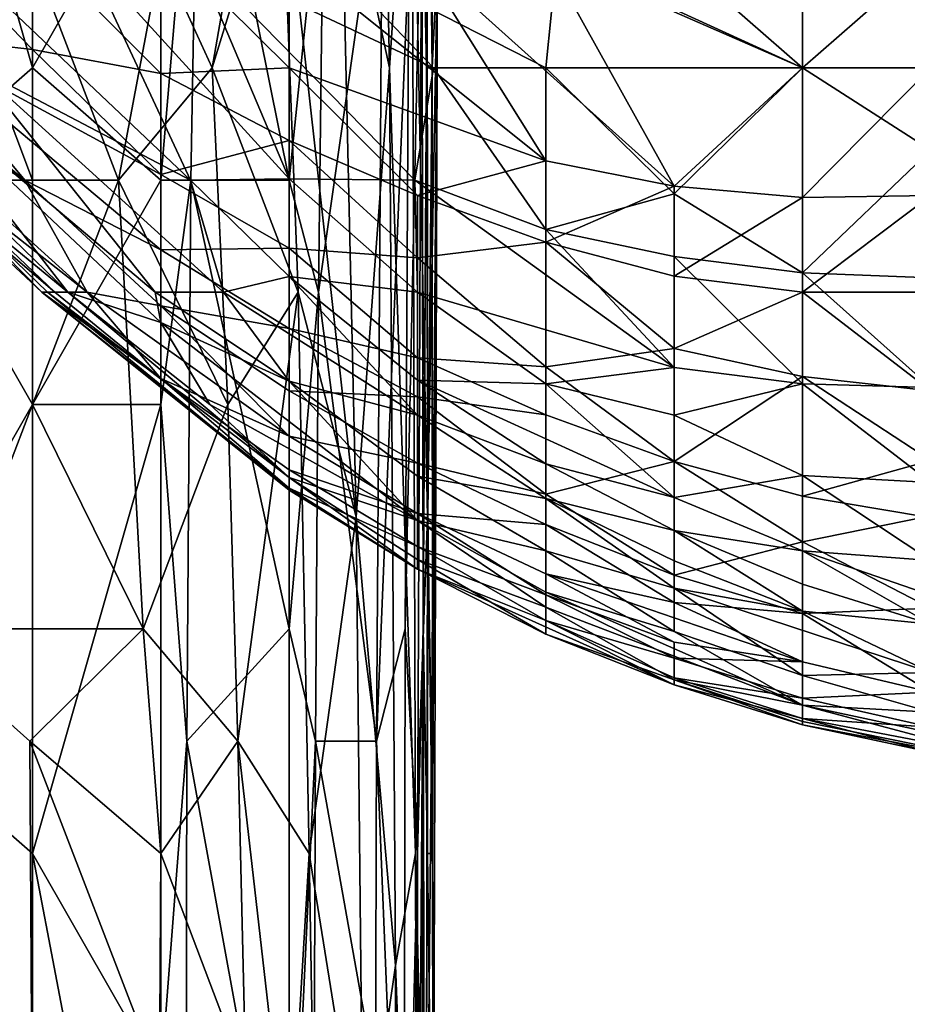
# Model space of a CAD drawing. Extents: x -161 to 11, y -10 to 160.
# Tile 486 of 499: x 1.0016 to 1.0326, y 0.093 to 0.1273. Entities that reach past the tile are written whole.
import ezdxf

# ---------------------------------------------------------------- set-up
doc = ezdxf.new("R2010")
doc.units = 0
doc.header["$MEASUREMENT"] = 0
doc.layers.get('0').update_dxf_attribs({"linetype": 'CONTINUOUS'})

msp = doc.modelspace()

# ---------------------------------------------------------------- linework, layer by layer
for points in [[(0.997607, 0.141224, 0.265254), (1.002078, 0.14513, 0.266025), (1.002078, 0.125599, 0.26605)], [(1.006549, 0.133412, 0.267669), (1.002078, 0.125599, 0.26605), (1.002078, 0.14513, 0.266025)], [(1.002078, 0.125599, 0.26605), (0.997607, 0.121693, 0.265265), (0.997607, 0.141224, 0.265254)], [(1.015641, 0.133412, 0.283987), (1.015813, 0.141224, 0.287894), (1.015804, 0.125599, 0.287894)], [(1.015813, 0.141224, 0.287894), (1.016008, 0.125599, 0.303519), (1.015804, 0.125599, 0.287894)], [(1.016008, 0.125599, 0.303519), (1.015813, 0.141224, 0.287894), (1.01601, 0.137318, 0.299612)], [(1.01039, 0.137318, 0.3543), (1.006549, 0.129505, 0.359959), (1.008337, 0.125599, 0.358206)], [(1.006549, 0.133412, 0.267669), (1.007871, 0.137318, 0.268362), (1.006549, 0.121693, 0.267748)], [(1.007871, 0.137318, 0.268362), (1.007599, 0.121693, 0.268362), (1.006549, 0.121693, 0.267748)], [(1.007871, 0.137318, 0.268362), (1.01102, 0.121693, 0.271062), (1.007599, 0.121693, 0.268362)], [(1.01102, 0.121693, 0.271062), (1.007871, 0.137318, 0.268362), (1.01102, 0.133412, 0.27087)], [(1.010745, 0.133412, 0.3543), (1.01039, 0.137318, 0.3543), (1.008337, 0.125599, 0.358206)], [(1.014276, 0.137318, 0.346487), (1.012824, 0.133412, 0.350394), (1.014516, 0.125599, 0.346487)], [(1.015294, 0.137318, 0.342581), (1.014276, 0.137318, 0.346487), (1.014516, 0.125599, 0.346487)], [(1.014516, 0.125599, 0.346487), (1.015424, 0.098255, 0.342581), (1.015294, 0.137318, 0.342581)], [(1.015836, 0.109974, 0.338675), (1.015831, 0.137318, 0.338675), (1.015294, 0.137318, 0.342581)], [(1.015294, 0.137318, 0.342581), (1.015424, 0.098255, 0.342581), (1.015836, 0.109974, 0.338675)], [(1.016184, 0.129505, 0.330862), (1.015831, 0.137318, 0.338675), (1.015836, 0.109974, 0.338675)], [(1.01601, 0.137318, 0.299612), (1.016191, 0.129505, 0.32305), (1.016008, 0.125599, 0.303519)], [(1.006549, 0.133412, 0.267669), (1.006549, 0.121693, 0.267748), (1.002078, 0.125599, 0.26605)], [(1.011339, 0.117787, 0.3543), (1.010745, 0.133412, 0.3543), (1.008337, 0.125599, 0.358206)], [(1.013359, 0.109974, 0.350394), (1.012824, 0.133412, 0.350394), (1.010745, 0.133412, 0.3543)], [(1.011339, 0.117787, 0.3543), (1.013359, 0.109974, 0.350394), (1.010745, 0.133412, 0.3543)], [(1.01102, 0.121693, 0.271062), (1.012225, 0.133412, 0.272269), (1.012046, 0.117787, 0.272269)], [(1.01102, 0.121693, 0.271062), (1.01102, 0.133412, 0.27087), (1.012225, 0.133412, 0.272269)], [(1.012046, 0.117787, 0.272269), (1.012225, 0.133412, 0.272269), (1.014274, 0.133412, 0.276175)], [(1.012046, 0.117787, 0.272269), (1.014274, 0.133412, 0.276175), (1.014064, 0.102162, 0.276175)], [(1.014516, 0.125599, 0.346487), (1.012824, 0.133412, 0.350394), (1.013359, 0.109974, 0.350394)], [(1.014064, 0.102162, 0.276175), (1.014274, 0.133412, 0.276175), (1.015189, 0.129505, 0.280081)], [(1.015189, 0.129505, 0.280081), (1.015641, 0.133412, 0.283987), (1.015057, 0.106068, 0.280081)], [(1.015057, 0.106068, 0.280081), (1.015641, 0.133412, 0.283987), (1.015491, 0.098255, 0.283943)], [(1.015694, 0.106068, 0.287894), (1.015491, 0.098255, 0.283943), (1.015641, 0.133412, 0.283987)], [(1.015694, 0.106068, 0.287894), (1.015641, 0.133412, 0.283987), (1.015804, 0.125599, 0.287894)], [(0.997607, 0.12675, 0.580862), (0.997607, 0.130851, 0.569144), (1.002078, 0.126242, 0.57305)], [(0.997607, 0.130851, 0.569144), (1.002078, 0.129871, 0.565237), (1.002078, 0.126242, 0.57305)], [(1.002078, 0.129871, 0.565237), (1.006549, 0.130037, 0.561331), (1.006549, 0.125399, 0.569144)], [(1.006549, 0.125399, 0.569144), (1.006549, 0.130037, 0.561331), (1.01102, 0.125599, 0.565023)], [(1.01102, 0.129505, 0.559829), (1.01102, 0.125599, 0.565023), (1.006549, 0.130037, 0.561331)], [(1.002078, 0.126242, 0.57305), (1.002078, 0.129871, 0.565237), (1.006549, 0.125399, 0.569144)], [(1.001814, 0.121693, 0.588675), (0.992192, 0.129505, 0.588675), (0.997607, 0.12675, 0.580862)], [(0.992192, 0.129505, 0.588675), (1.001814, 0.121693, 0.588675), (0.995347, 0.125599, 0.596487)], [(0.997607, 0.121693, 0.367959), (1.002078, 0.121693, 0.364765), (0.999132, 0.129505, 0.366019)], [(1.002078, 0.121693, 0.364765), (1.002078, 0.129505, 0.363978), (0.999132, 0.129505, 0.366019)], [(0.999331, 0.129505, 0.658987), (1.007588, 0.121693, 0.662894), (1.003942, 0.129505, 0.670706)], [(1.007588, 0.121693, 0.662894), (0.999331, 0.129505, 0.658987), (1.000116, 0.125599, 0.651175)], [(1.002078, 0.121693, 0.364765), (1.005081, 0.121693, 0.362112), (1.002078, 0.129505, 0.363978)], [(1.006549, 0.129505, 0.359959), (1.002078, 0.129505, 0.363978), (1.005081, 0.121693, 0.362112)], [(1.003942, 0.129505, 0.670706), (1.01102, 0.121734, 0.670706), (1.00774, 0.129505, 0.678519)], [(1.007588, 0.121693, 0.662894), (1.01102, 0.121734, 0.670706), (1.003942, 0.129505, 0.670706)], [(1.005081, 0.121693, 0.362112), (1.008337, 0.125599, 0.358206), (1.006549, 0.129505, 0.359959)], [(1.00774, 0.129505, 0.678519), (1.016045, 0.125599, 0.686331), (1.012315, 0.129505, 0.686331)], [(1.0154, 0.121693, 0.678519), (1.00774, 0.129505, 0.678519), (1.01102, 0.121734, 0.670706)], [(1.0154, 0.121693, 0.678519), (1.016045, 0.125599, 0.686331), (1.00774, 0.129505, 0.678519)], [(1.019962, 0.122361, 0.565237), (1.01102, 0.125599, 0.565023), (1.01102, 0.129505, 0.559829)], [(1.01102, 0.129505, 0.559829), (1.015491, 0.129505, 0.558394), (1.019962, 0.122361, 0.565237)], [(1.016045, 0.125599, 0.686331), (1.019962, 0.125599, 0.69181), (1.012315, 0.129505, 0.686331)], [(1.012315, 0.129505, 0.686331), (1.019962, 0.125599, 0.69181), (1.020359, 0.129505, 0.69805)], [(1.015189, 0.129505, 0.280081), (1.015057, 0.106068, 0.280081), (1.014064, 0.102162, 0.276175)], [(1.019962, 0.129505, 0.557739), (1.024433, 0.121477, 0.565237), (1.015491, 0.129505, 0.558394)], [(1.019962, 0.122361, 0.565237), (1.015491, 0.129505, 0.558394), (1.024433, 0.121477, 0.565237)], [(1.016184, 0.129505, 0.330862), (1.015836, 0.109974, 0.338675), (1.015983, 0.102162, 0.334769)], [(1.016184, 0.129505, 0.330862), (1.015983, 0.102162, 0.334769), (1.016191, 0.129505, 0.32305)], [(1.016191, 0.129505, 0.32305), (1.015983, 0.102162, 0.334769), (1.016059, 0.090443, 0.330862)], [(1.016008, 0.125599, 0.303519), (1.016191, 0.129505, 0.32305), (1.016017, 0.098255, 0.315237)], [(1.016191, 0.129505, 0.32305), (1.016059, 0.090443, 0.330862), (1.016017, 0.098255, 0.315237)], [(1.024433, 0.129505, 0.557604), (1.028904, 0.125599, 0.561003), (1.019962, 0.129505, 0.557739)], [(1.028904, 0.125599, 0.561003), (1.024433, 0.121477, 0.565237), (1.019962, 0.129505, 0.557739)], [(1.028904, 0.125599, 0.702221), (1.020359, 0.129505, 0.69805), (1.019962, 0.125599, 0.69181)], [(1.020359, 0.129505, 0.69805), (1.028904, 0.125599, 0.702221), (1.024433, 0.129505, 0.702935)], [(1.024433, 0.129505, 0.702935), (1.028904, 0.125599, 0.702221), (1.033375, 0.129505, 0.712525)], [(1.028904, 0.125599, 0.561003), (1.024433, 0.129505, 0.557604), (1.028904, 0.129505, 0.557926)], [(1.033375, 0.129505, 0.558785), (1.028904, 0.125599, 0.561003), (1.028904, 0.129505, 0.557926)], [(1.033375, 0.129505, 0.558785), (1.033375, 0.125599, 0.561453), (1.028904, 0.125599, 0.561003)], [(1.028904, 0.125599, 0.702221), (1.033375, 0.122734, 0.701956), (1.033375, 0.129505, 0.712525)], [(1.001814, 0.121693, 0.588675), (0.997607, 0.12675, 0.580862), (1.006549, 0.11927, 0.584769)], [(0.997607, 0.12675, 0.580862), (1.006549, 0.121892, 0.576956), (1.006549, 0.11927, 0.584769)], [(0.997607, 0.12675, 0.580862), (1.002078, 0.126242, 0.57305), (1.006549, 0.121892, 0.576956)], [(1.002078, 0.126242, 0.57305), (1.006549, 0.125399, 0.569144), (1.006549, 0.121892, 0.576956)], [(0.995244, 0.125599, 0.627737), (1.00332, 0.117787, 0.631644), (0.997607, 0.125152, 0.639456)], [(1.00332, 0.117787, 0.631644), (0.995244, 0.125599, 0.627737), (0.99857, 0.121693, 0.623831)], [(0.995347, 0.125599, 0.596487), (1.003992, 0.117787, 0.600394), (0.997607, 0.12279, 0.6043)], [(1.003992, 0.117787, 0.600394), (0.995347, 0.125599, 0.596487), (1.001814, 0.121693, 0.588675)], [(0.997607, 0.125152, 0.639456), (1.006361, 0.117787, 0.647269), (1.000116, 0.125599, 0.651175)], [(0.997607, 0.121693, 0.265265), (1.002078, 0.125599, 0.26605), (1.002078, 0.11388, 0.266085)], [(1.007588, 0.121693, 0.662894), (1.000116, 0.125599, 0.651175), (1.008736, 0.117787, 0.655081)], [(1.006361, 0.117787, 0.647269), (1.008736, 0.117787, 0.655081), (1.000116, 0.125599, 0.651175)], [(1.002078, 0.11388, 0.266085), (1.002078, 0.125599, 0.26605), (1.006549, 0.121693, 0.267748)], [(1.008337, 0.125599, 0.358206), (1.005081, 0.121693, 0.362112), (1.008883, 0.11388, 0.358206)], [(1.006549, 0.125399, 0.569144), (1.01102, 0.125599, 0.565023), (1.01102, 0.123067, 0.569144)], [(1.008337, 0.125599, 0.358206), (1.008883, 0.11388, 0.358206), (1.011339, 0.117787, 0.3543)], [(1.01102, 0.123067, 0.569144), (1.01102, 0.125599, 0.565023), (1.015491, 0.121161, 0.569144)], [(1.019962, 0.122361, 0.565237), (1.015491, 0.121161, 0.569144), (1.01102, 0.125599, 0.565023)], [(1.013359, 0.109974, 0.350394), (1.014722, 0.094349, 0.346487), (1.014516, 0.125599, 0.346487)], [(1.014516, 0.125599, 0.346487), (1.014722, 0.094349, 0.346487), (1.015424, 0.098255, 0.342581)], [(1.016045, 0.125599, 0.686331), (1.0154, 0.121693, 0.678519), (1.019962, 0.119977, 0.682425)], [(1.015804, 0.125599, 0.287894), (1.015855, 0.109974, 0.295706), (1.015694, 0.106068, 0.287894)], [(1.015855, 0.109974, 0.295706), (1.015804, 0.125599, 0.287894), (1.016008, 0.125599, 0.303519)], [(1.016008, 0.125599, 0.303519), (1.016017, 0.098255, 0.315237), (1.015855, 0.109974, 0.295706)], [(1.016045, 0.125599, 0.686331), (1.019962, 0.119977, 0.682425), (1.019962, 0.125599, 0.69181)], [(1.028904, 0.125599, 0.702221), (1.019962, 0.125599, 0.69181), (1.024433, 0.121216, 0.690237)], [(1.019962, 0.119977, 0.682425), (1.024433, 0.121216, 0.690237), (1.019962, 0.125599, 0.69181)], [(1.024433, 0.121477, 0.565237), (1.028904, 0.125599, 0.561003), (1.028904, 0.121083, 0.565237)], [(1.028904, 0.125599, 0.702221), (1.024433, 0.121216, 0.690237), (1.028904, 0.118463, 0.690237)], [(1.028904, 0.121083, 0.565237), (1.033375, 0.125599, 0.561453), (1.033375, 0.12116, 0.565237)], [(1.033375, 0.125599, 0.561453), (1.028904, 0.121083, 0.565237), (1.028904, 0.125599, 0.561003)], [(1.028904, 0.118463, 0.690237), (1.033375, 0.122734, 0.701956), (1.028904, 0.125599, 0.702221)], [(1.006549, 0.116738, 0.643362), (1.006361, 0.117787, 0.647269), (0.997607, 0.125152, 0.639456)], [(1.00332, 0.117787, 0.631644), (1.006549, 0.116738, 0.643362), (0.997607, 0.125152, 0.639456)], [(1.006549, 0.121892, 0.576956), (1.006549, 0.125399, 0.569144), (1.01102, 0.123067, 0.569144)], [(1.01102, 0.11932, 0.576956), (1.006549, 0.121892, 0.576956), (1.01102, 0.123067, 0.569144)], [(1.01102, 0.11932, 0.576956), (1.01102, 0.123067, 0.569144), (1.015491, 0.118985, 0.57305)], [(1.015491, 0.121161, 0.569144), (1.015491, 0.118985, 0.57305), (1.01102, 0.123067, 0.569144)], [(0.997607, 0.12279, 0.6043), (1.002867, 0.117787, 0.608206), (0.997607, 0.122283, 0.616019)], [(1.002867, 0.117787, 0.608206), (0.997607, 0.12279, 0.6043), (1.003992, 0.117787, 0.600394)], [(1.028904, 0.118463, 0.690237), (1.033375, 0.118293, 0.694144), (1.033375, 0.122734, 0.701956)], [(1.015491, 0.121161, 0.569144), (1.019962, 0.122361, 0.565237), (1.019962, 0.11953, 0.569144)], [(1.019962, 0.11953, 0.569144), (1.019962, 0.122361, 0.565237), (1.024433, 0.121477, 0.565237)], [(0.99857, 0.121693, 0.623831), (0.997607, 0.122283, 0.616019), (1.002405, 0.117787, 0.616019)], [(1.002405, 0.117787, 0.616019), (0.997607, 0.122283, 0.616019), (1.002867, 0.117787, 0.608206)], [(1.002078, 0.121693, 0.364765), (0.997607, 0.121693, 0.367959), (1.002078, 0.11388, 0.365313)], [(1.002078, 0.11388, 0.266085), (0.997607, 0.102162, 0.265229), (0.997607, 0.121693, 0.265265)], [(0.997607, 0.121693, 0.367959), (0.997607, 0.106068, 0.369057), (1.002078, 0.11388, 0.365313)], [(0.99857, 0.121693, 0.623831), (1.002601, 0.117787, 0.623831), (1.00332, 0.117787, 0.631644)], [(1.002601, 0.117787, 0.623831), (0.99857, 0.121693, 0.623831), (1.002405, 0.117787, 0.616019)], [(1.006549, 0.117321, 0.592581), (1.001814, 0.121693, 0.588675), (1.006549, 0.11927, 0.584769)], [(1.003992, 0.117787, 0.600394), (1.001814, 0.121693, 0.588675), (1.006549, 0.117321, 0.592581)], [(1.005081, 0.121693, 0.362112), (1.002078, 0.121693, 0.364765), (1.002078, 0.11388, 0.365313)], [(1.006549, 0.121693, 0.267748), (1.006549, 0.11388, 0.267777), (1.002078, 0.11388, 0.266085)], [(1.002078, 0.11388, 0.365313), (1.005941, 0.106068, 0.362112), (1.005081, 0.121693, 0.362112)], [(1.008883, 0.11388, 0.358206), (1.005081, 0.121693, 0.362112), (1.005941, 0.106068, 0.362112)], [(1.006549, 0.121892, 0.576956), (1.01102, 0.11932, 0.576956), (1.006549, 0.11927, 0.584769)], [(1.006549, 0.11388, 0.267777), (1.006549, 0.121693, 0.267748), (1.007599, 0.121693, 0.268362)], [(1.007599, 0.121693, 0.268362), (1.007458, 0.102162, 0.268362), (1.006549, 0.11388, 0.267777)], [(1.007599, 0.121693, 0.268362), (1.01102, 0.106068, 0.271173), (1.007458, 0.102162, 0.268362)], [(1.01102, 0.121734, 0.670706), (1.007588, 0.121693, 0.662894), (1.01102, 0.11834, 0.662894)], [(1.01102, 0.11834, 0.662894), (1.007588, 0.121693, 0.662894), (1.008736, 0.117787, 0.655081)], [(1.01102, 0.106068, 0.271173), (1.007599, 0.121693, 0.268362), (1.01102, 0.121693, 0.271062)], [(1.0154, 0.121693, 0.678519), (1.01102, 0.121734, 0.670706), (1.015491, 0.117789, 0.670706)], [(1.01102, 0.11834, 0.662894), (1.015491, 0.117789, 0.670706), (1.01102, 0.121734, 0.670706)], [(1.01102, 0.106068, 0.271173), (1.01102, 0.121693, 0.271062), (1.012046, 0.117787, 0.272269)], [(1.0154, 0.121693, 0.678519), (1.024433, 0.115169, 0.678519), (1.019962, 0.119977, 0.682425)], [(1.0154, 0.121693, 0.678519), (1.015491, 0.117789, 0.670706), (1.024433, 0.115169, 0.678519)], [(1.019962, 0.11953, 0.569144), (1.024433, 0.121477, 0.565237), (1.024433, 0.118353, 0.569144)], [(1.024433, 0.121477, 0.565237), (1.028904, 0.121083, 0.565237), (1.024433, 0.118353, 0.569144)], [(1.015491, 0.118985, 0.57305), (1.015491, 0.121161, 0.569144), (1.019962, 0.11953, 0.569144)], [(1.019962, 0.119977, 0.682425), (1.024433, 0.119033, 0.686331), (1.024433, 0.121216, 0.690237)], [(1.028904, 0.118463, 0.690237), (1.024433, 0.121216, 0.690237), (1.024433, 0.119033, 0.686331)], [(1.024433, 0.118353, 0.569144), (1.028904, 0.121083, 0.565237), (1.028904, 0.117787, 0.569038)], [(1.028904, 0.121083, 0.565237), (1.033375, 0.12116, 0.565237), (1.028904, 0.117787, 0.569038)], [(1.028904, 0.117787, 0.569038), (1.033375, 0.12116, 0.565237), (1.037846, 0.117787, 0.569033)], [(1.024433, 0.119033, 0.686331), (1.019962, 0.119977, 0.682425), (1.024433, 0.115169, 0.678519)], [(1.01102, 0.116532, 0.584769), (1.006549, 0.11927, 0.584769), (1.01102, 0.11932, 0.576956)], [(1.006549, 0.117321, 0.592581), (1.006549, 0.11927, 0.584769), (1.01102, 0.116532, 0.584769)], [(1.01102, 0.116532, 0.584769), (1.01102, 0.11932, 0.576956), (1.015491, 0.115502, 0.580862)], [(1.015491, 0.115502, 0.580862), (1.01102, 0.11932, 0.576956), (1.015491, 0.118985, 0.57305)], [(1.015491, 0.118985, 0.57305), (1.019962, 0.11953, 0.569144), (1.019962, 0.115195, 0.576956)], [(1.019962, 0.115195, 0.576956), (1.019962, 0.11953, 0.569144), (1.024433, 0.115833, 0.57305)], [(1.019962, 0.11953, 0.569144), (1.024433, 0.118353, 0.569144), (1.024433, 0.115833, 0.57305)], [(1.015491, 0.115502, 0.580862), (1.015491, 0.118985, 0.57305), (1.019962, 0.115195, 0.576956)], [(1.028904, 0.118463, 0.690237), (1.024433, 0.119033, 0.686331), (1.028904, 0.114602, 0.682425)], [(1.028904, 0.114602, 0.682425), (1.024433, 0.119033, 0.686331), (1.024433, 0.115169, 0.678519)], [(1.01102, 0.11834, 0.662894), (1.008736, 0.117787, 0.655081), (1.015491, 0.113506, 0.658987)], [(1.01102, 0.11834, 0.662894), (1.015491, 0.114731, 0.662894), (1.015491, 0.117789, 0.670706)], [(1.01102, 0.11834, 0.662894), (1.015491, 0.113506, 0.658987), (1.015491, 0.114731, 0.662894)], [(1.028904, 0.117787, 0.569038), (1.024433, 0.115833, 0.57305), (1.024433, 0.118353, 0.569144)], [(1.028904, 0.114602, 0.682425), (1.033375, 0.114471, 0.686331), (1.028904, 0.118463, 0.690237)], [(1.033375, 0.114471, 0.686331), (1.033375, 0.118293, 0.694144), (1.028904, 0.118463, 0.690237)], [(1.002867, 0.117787, 0.608206), (1.006549, 0.114781, 0.608206), (1.002405, 0.117787, 0.616019)], [(1.002601, 0.117787, 0.623831), (1.002405, 0.117787, 0.616019), (1.01102, 0.110899, 0.623831)], [(1.002405, 0.117787, 0.616019), (1.01102, 0.110971, 0.616019), (1.01102, 0.110899, 0.623831)], [(1.01102, 0.110971, 0.616019), (1.002405, 0.117787, 0.616019), (1.006549, 0.114781, 0.608206)], [(1.002601, 0.117787, 0.623831), (1.01102, 0.110899, 0.623831), (1.01102, 0.111346, 0.631644)], [(1.00332, 0.117787, 0.631644), (1.002601, 0.117787, 0.623831), (1.01102, 0.111346, 0.631644)], [(1.003992, 0.117787, 0.600394), (1.006549, 0.114781, 0.608206), (1.002867, 0.117787, 0.608206)], [(1.006549, 0.116738, 0.643362), (1.00332, 0.117787, 0.631644), (1.008265, 0.11388, 0.63555)], [(1.00332, 0.117787, 0.631644), (1.01102, 0.111346, 0.631644), (1.008265, 0.11388, 0.63555)], [(1.006549, 0.114781, 0.608206), (1.003992, 0.117787, 0.600394), (1.01102, 0.112784, 0.600394)], [(1.01102, 0.112784, 0.600394), (1.003992, 0.117787, 0.600394), (1.006549, 0.117321, 0.592581)], [(1.008736, 0.117787, 0.655081), (1.006361, 0.117787, 0.647269), (1.01102, 0.114692, 0.651175)], [(1.01102, 0.114692, 0.651175), (1.006361, 0.117787, 0.647269), (1.006549, 0.116738, 0.643362)], [(1.015491, 0.113506, 0.658987), (1.008736, 0.117787, 0.655081), (1.01102, 0.114692, 0.651175)], [(1.009232, 0.102162, 0.358206), (1.011339, 0.117787, 0.3543), (1.008883, 0.11388, 0.358206)], [(1.011339, 0.117787, 0.3543), (1.009232, 0.102162, 0.358206), (1.011718, 0.098255, 0.3543)], [(1.012046, 0.117787, 0.272269), (1.011945, 0.102162, 0.272269), (1.01102, 0.106068, 0.271173)], [(1.011718, 0.098255, 0.3543), (1.013359, 0.109974, 0.350394), (1.011339, 0.117787, 0.3543)], [(1.012046, 0.117787, 0.272269), (1.014064, 0.102162, 0.276175), (1.011945, 0.102162, 0.272269)], [(1.019962, 0.114604, 0.670706), (1.015491, 0.117789, 0.670706), (1.015491, 0.114731, 0.662894)], [(1.015491, 0.117789, 0.670706), (1.019962, 0.114604, 0.670706), (1.024433, 0.115169, 0.678519)], [(1.024433, 0.115833, 0.57305), (1.028904, 0.117787, 0.569038), (1.028904, 0.11486, 0.57305)], [(1.028904, 0.117787, 0.569038), (1.033375, 0.114357, 0.57305), (1.028904, 0.11486, 0.57305)], [(1.028904, 0.117787, 0.569038), (1.037846, 0.117787, 0.569033), (1.033375, 0.114357, 0.57305)], [(1.01102, 0.116532, 0.584769), (1.01102, 0.114362, 0.592581), (1.006549, 0.117321, 0.592581)], [(1.01102, 0.112784, 0.600394), (1.006549, 0.117321, 0.592581), (1.01102, 0.114362, 0.592581)], [(1.01102, 0.114692, 0.651175), (1.006549, 0.116738, 0.643362), (1.015491, 0.109847, 0.643362)], [(1.008265, 0.11388, 0.63555), (1.015491, 0.109847, 0.643362), (1.006549, 0.116738, 0.643362)], [(1.01102, 0.116532, 0.584769), (1.015491, 0.115502, 0.580862), (1.015491, 0.114151, 0.584769)], [(1.01102, 0.114362, 0.592581), (1.01102, 0.116532, 0.584769), (1.015491, 0.114151, 0.584769)], [(1.015491, 0.115502, 0.580862), (1.019962, 0.115195, 0.576956), (1.019962, 0.113519, 0.580862)], [(1.015491, 0.114151, 0.584769), (1.015491, 0.115502, 0.580862), (1.019962, 0.113519, 0.580862)], [(1.019962, 0.115195, 0.576956), (1.024433, 0.115833, 0.57305), (1.024433, 0.111903, 0.580862)], [(1.024433, 0.115833, 0.57305), (1.028904, 0.11486, 0.57305), (1.024433, 0.111903, 0.580862)], [(1.019962, 0.113519, 0.580862), (1.019962, 0.115195, 0.576956), (1.024433, 0.111903, 0.580862)], [(1.024433, 0.115169, 0.678519), (1.019962, 0.114604, 0.670706), (1.024433, 0.11351, 0.674612)], [(1.028904, 0.114602, 0.682425), (1.024433, 0.115169, 0.678519), (1.024433, 0.11351, 0.674612)], [(1.024433, 0.111903, 0.580862), (1.028904, 0.11486, 0.57305), (1.028904, 0.110693, 0.580862)], [(1.028904, 0.11486, 0.57305), (1.033375, 0.114357, 0.57305), (1.033375, 0.111927, 0.576956)], [(1.028904, 0.110693, 0.580862), (1.028904, 0.11486, 0.57305), (1.033375, 0.111927, 0.576956)], [(1.01102, 0.110971, 0.616019), (1.006549, 0.114781, 0.608206), (1.01102, 0.11161, 0.608206)], [(1.01102, 0.11161, 0.608206), (1.006549, 0.114781, 0.608206), (1.01102, 0.112784, 0.600394)], [(1.015491, 0.113506, 0.658987), (1.01102, 0.114692, 0.651175), (1.015491, 0.111388, 0.651175)], [(1.015491, 0.109847, 0.643362), (1.015491, 0.111388, 0.651175), (1.01102, 0.114692, 0.651175)], [(1.019962, 0.114604, 0.670706), (1.015491, 0.114731, 0.662894), (1.024433, 0.110649, 0.6668)], [(1.015491, 0.114731, 0.662894), (1.019962, 0.111814, 0.662894), (1.024433, 0.110649, 0.6668)], [(1.015491, 0.113506, 0.658987), (1.019962, 0.111814, 0.662894), (1.015491, 0.114731, 0.662894)], [(1.024433, 0.11351, 0.674612), (1.019962, 0.114604, 0.670706), (1.024433, 0.110649, 0.6668)], [(1.028904, 0.114602, 0.682425), (1.024433, 0.11351, 0.674612), (1.028904, 0.111406, 0.674612)], [(1.033375, 0.111163, 0.678519), (1.033375, 0.114471, 0.686331), (1.028904, 0.114602, 0.682425)], [(1.028904, 0.114602, 0.682425), (1.028904, 0.111406, 0.674612), (1.033375, 0.111163, 0.678519)], [(1.01102, 0.112784, 0.600394), (1.01102, 0.114362, 0.592581), (1.015491, 0.111836, 0.592581)], [(1.015491, 0.111836, 0.592581), (1.01102, 0.114362, 0.592581), (1.015491, 0.114151, 0.584769)], [(1.015491, 0.111836, 0.592581), (1.015491, 0.114151, 0.584769), (1.019962, 0.110755, 0.588675)], [(1.019962, 0.110755, 0.588675), (1.015491, 0.114151, 0.584769), (1.019962, 0.113519, 0.580862)], [(0.997607, 0.106068, 0.369057), (1.005941, 0.106068, 0.362112), (1.002078, 0.11388, 0.365313)], [(1.002078, 0.11388, 0.266085), (1.002078, 0.098255, 0.266073), (0.997607, 0.102162, 0.265229)], [(1.002078, 0.098255, 0.266073), (1.002078, 0.11388, 0.266085), (1.006549, 0.11388, 0.267777)], [(1.006549, 0.11388, 0.267777), (1.006549, 0.090443, 0.2678), (1.002078, 0.098255, 0.266073)], [(1.008883, 0.11388, 0.358206), (1.005941, 0.106068, 0.362112), (1.009232, 0.102162, 0.358206)], [(1.007458, 0.102162, 0.268362), (1.006549, 0.090443, 0.2678), (1.006549, 0.11388, 0.267777)], [(1.015491, 0.109847, 0.643362), (1.008265, 0.11388, 0.63555), (1.01102, 0.111346, 0.631644)], [(1.019962, 0.111814, 0.662894), (1.015491, 0.113506, 0.658987), (1.019962, 0.110615, 0.658987)], [(1.019962, 0.110615, 0.658987), (1.015491, 0.113506, 0.658987), (1.015491, 0.111388, 0.651175)], [(1.019962, 0.110755, 0.588675), (1.019962, 0.113519, 0.580862), (1.024433, 0.111903, 0.580862)], [(1.028904, 0.111406, 0.674612), (1.024433, 0.11351, 0.674612), (1.024433, 0.110649, 0.6668)], [(1.015491, 0.111836, 0.592581), (1.015491, 0.110089, 0.600394), (1.01102, 0.112784, 0.600394)], [(1.01102, 0.11161, 0.608206), (1.01102, 0.112784, 0.600394), (1.015491, 0.110089, 0.600394)], [(1.015491, 0.111836, 0.592581), (1.019962, 0.109702, 0.592581), (1.015491, 0.110089, 0.600394)], [(1.015491, 0.111836, 0.592581), (1.019962, 0.110755, 0.588675), (1.019962, 0.109702, 0.592581)], [(1.024433, 0.111903, 0.580862), (1.024433, 0.107936, 0.592581), (1.019962, 0.110755, 0.588675)], [(1.019962, 0.111814, 0.662894), (1.024433, 0.109499, 0.662894), (1.024433, 0.110649, 0.6668)], [(1.019962, 0.111814, 0.662894), (1.019962, 0.110615, 0.658987), (1.024433, 0.109499, 0.662894)], [(1.024433, 0.111903, 0.580862), (1.028904, 0.109099, 0.584769), (1.024433, 0.107936, 0.592581)], [(1.028904, 0.110693, 0.580862), (1.028904, 0.109099, 0.584769), (1.024433, 0.111903, 0.580862)], [(1.028904, 0.110693, 0.580862), (1.033375, 0.111927, 0.576956), (1.033189, 0.109974, 0.580862)], [(1.01102, 0.110971, 0.616019), (1.01102, 0.11161, 0.608206), (1.015491, 0.108942, 0.608206)], [(1.015491, 0.108942, 0.608206), (1.01102, 0.11161, 0.608206), (1.015491, 0.110089, 0.600394)], [(1.015491, 0.111388, 0.651175), (1.019962, 0.108786, 0.651175), (1.019962, 0.110615, 0.658987)], [(1.019962, 0.108786, 0.651175), (1.015491, 0.111388, 0.651175), (1.015491, 0.109847, 0.643362)], [(1.028904, 0.111406, 0.674612), (1.024433, 0.110649, 0.6668), (1.028904, 0.108785, 0.6668)], [(1.028904, 0.111406, 0.674612), (1.033375, 0.108446, 0.670706), (1.033375, 0.111163, 0.678519)], [(1.028904, 0.108785, 0.6668), (1.033375, 0.108446, 0.670706), (1.028904, 0.111406, 0.674612)], [(1.01102, 0.111346, 0.631644), (1.015491, 0.108488, 0.631644), (1.015491, 0.109847, 0.643362)], [(1.015491, 0.108488, 0.631644), (1.01102, 0.111346, 0.631644), (1.015491, 0.108148, 0.619925)], [(1.01102, 0.110899, 0.623831), (1.015491, 0.108148, 0.619925), (1.01102, 0.111346, 0.631644)], [(1.01102, 0.110899, 0.623831), (1.01102, 0.110971, 0.616019), (1.015491, 0.108148, 0.619925)], [(1.015491, 0.108148, 0.619925), (1.01102, 0.110971, 0.616019), (1.015491, 0.108942, 0.608206)], [(1.019962, 0.110755, 0.588675), (1.024433, 0.107936, 0.592581), (1.019962, 0.109702, 0.592581)], [(1.019962, 0.110615, 0.658987), (1.024433, 0.108444, 0.658987), (1.024433, 0.109499, 0.662894)], [(1.019962, 0.110615, 0.658987), (1.019962, 0.108786, 0.651175), (1.024433, 0.107488, 0.655081)], [(1.024433, 0.108444, 0.658987), (1.019962, 0.110615, 0.658987), (1.024433, 0.107488, 0.655081)], [(1.024433, 0.110649, 0.6668), (1.024433, 0.109499, 0.662894), (1.028904, 0.108785, 0.6668)], [(1.028904, 0.109099, 0.584769), (1.028904, 0.110693, 0.580862), (1.033189, 0.109974, 0.580862)], [(1.015491, 0.108942, 0.608206), (1.015491, 0.110089, 0.600394), (1.019962, 0.10726, 0.6043)], [(1.015491, 0.110089, 0.600394), (1.019962, 0.107987, 0.600394), (1.019962, 0.10726, 0.6043)], [(1.019962, 0.107987, 0.600394), (1.015491, 0.110089, 0.600394), (1.019962, 0.109702, 0.592581)], [(1.013359, 0.109974, 0.350394), (1.011718, 0.098255, 0.3543), (1.013601, 0.086537, 0.350394)], [(1.014722, 0.094349, 0.346487), (1.013359, 0.109974, 0.350394), (1.013601, 0.086537, 0.350394)], [(1.015424, 0.098255, 0.342581), (1.015795, 0.08263, 0.338675), (1.015836, 0.109974, 0.338675)], [(1.015491, 0.109847, 0.643362), (1.019962, 0.107346, 0.643362), (1.019962, 0.108786, 0.651175)], [(1.019962, 0.107346, 0.643362), (1.015491, 0.109847, 0.643362), (1.019962, 0.106822, 0.639456)], [(1.019962, 0.106822, 0.639456), (1.015491, 0.109847, 0.643362), (1.015491, 0.108488, 0.631644)], [(1.015855, 0.109974, 0.295706), (1.015844, 0.098255, 0.295706), (1.015694, 0.106068, 0.287894)], [(1.015983, 0.102162, 0.334769), (1.015836, 0.109974, 0.338675), (1.015795, 0.08263, 0.338675)], [(1.015855, 0.109974, 0.295706), (1.016017, 0.098255, 0.315237), (1.015844, 0.098255, 0.295706)], [(1.019962, 0.109702, 0.592581), (1.024433, 0.10699, 0.596487), (1.019962, 0.107987, 0.600394)], [(1.024433, 0.10699, 0.596487), (1.019962, 0.109702, 0.592581), (1.024433, 0.107936, 0.592581)], [(1.028904, 0.109099, 0.584769), (1.033189, 0.109974, 0.580862), (1.033375, 0.106789, 0.588675)], [(1.024433, 0.109499, 0.662894), (1.028904, 0.107633, 0.662894), (1.028904, 0.108785, 0.6668)], [(1.028904, 0.107633, 0.662894), (1.024433, 0.109499, 0.662894), (1.028904, 0.106688, 0.658987)], [(1.024433, 0.109499, 0.662894), (1.024433, 0.108444, 0.658987), (1.028904, 0.106688, 0.658987)], [(1.024433, 0.107936, 0.592581), (1.028904, 0.109099, 0.584769), (1.028904, 0.106603, 0.592581)], [(1.033375, 0.106789, 0.588675), (1.028904, 0.106603, 0.592581), (1.028904, 0.109099, 0.584769)], [(1.015491, 0.108148, 0.619925), (1.015491, 0.108942, 0.608206), (1.019962, 0.106361, 0.612112)], [(1.019962, 0.106361, 0.612112), (1.015491, 0.108942, 0.608206), (1.019962, 0.10726, 0.6043)], [(1.024433, 0.107488, 0.655081), (1.019962, 0.108786, 0.651175), (1.024433, 0.105976, 0.647269)], [(1.019962, 0.108786, 0.651175), (1.019962, 0.107346, 0.643362), (1.024433, 0.105976, 0.647269)], [(1.033375, 0.108446, 0.670706), (1.028904, 0.108785, 0.6668), (1.033375, 0.107242, 0.6668)], [(1.033375, 0.107242, 0.6668), (1.028904, 0.108785, 0.6668), (1.033375, 0.106234, 0.662894)], [(1.028904, 0.108785, 0.6668), (1.028904, 0.107633, 0.662894), (1.033375, 0.106234, 0.662894)], [(1.019962, 0.106822, 0.639456), (1.015491, 0.108488, 0.631644), (1.019962, 0.105886, 0.623831)], [(1.015491, 0.108488, 0.631644), (1.015491, 0.108148, 0.619925), (1.019962, 0.105886, 0.623831)], [(1.024433, 0.108444, 0.658987), (1.024433, 0.107488, 0.655081), (1.028904, 0.106688, 0.658987)], [(1.019962, 0.105886, 0.623831), (1.015491, 0.108148, 0.619925), (1.024433, 0.10412, 0.623831)], [(1.019962, 0.106361, 0.612112), (1.024433, 0.10412, 0.623831), (1.015491, 0.108148, 0.619925)], [(1.019962, 0.107987, 0.600394), (1.028904, 0.104924, 0.600394), (1.024433, 0.10561, 0.6043)], [(1.019962, 0.107987, 0.600394), (1.024433, 0.10699, 0.596487), (1.028904, 0.104924, 0.600394)], [(1.019962, 0.10726, 0.6043), (1.019962, 0.107987, 0.600394), (1.024433, 0.10561, 0.6043)], [(1.024433, 0.10699, 0.596487), (1.024433, 0.107936, 0.592581), (1.028904, 0.106603, 0.592581)], [(1.028904, 0.107633, 0.662894), (1.028904, 0.106688, 0.658987), (1.033375, 0.106234, 0.662894)], [(1.024433, 0.105976, 0.647269), (1.019962, 0.107346, 0.643362), (1.028904, 0.103421, 0.639456)], [(1.019962, 0.106822, 0.639456), (1.028904, 0.103421, 0.639456), (1.019962, 0.107346, 0.643362)], [(1.028904, 0.106688, 0.658987), (1.024433, 0.107488, 0.655081), (1.033375, 0.104552, 0.655081)], [(1.033375, 0.104552, 0.655081), (1.024433, 0.107488, 0.655081), (1.028904, 0.104443, 0.647269)], [(1.024433, 0.105976, 0.647269), (1.028904, 0.104443, 0.647269), (1.024433, 0.107488, 0.655081)], [(1.019962, 0.106361, 0.612112), (1.019962, 0.10726, 0.6043), (1.024433, 0.105049, 0.608206)], [(1.024433, 0.105049, 0.608206), (1.019962, 0.10726, 0.6043), (1.024433, 0.10561, 0.6043)], [(1.028904, 0.104924, 0.600394), (1.024433, 0.10699, 0.596487), (1.028904, 0.106603, 0.592581)], [(1.028904, 0.103421, 0.639456), (1.019962, 0.106822, 0.639456), (1.024433, 0.104295, 0.631644)], [(1.019962, 0.105886, 0.623831), (1.024433, 0.104295, 0.631644), (1.019962, 0.106822, 0.639456)], [(1.033375, 0.106789, 0.588675), (1.033375, 0.103867, 0.600394), (1.028904, 0.106603, 0.592581)], [(1.033375, 0.106234, 0.662894), (1.028904, 0.106688, 0.658987), (1.033375, 0.104552, 0.655081)], [(1.033375, 0.103867, 0.600394), (1.028904, 0.104924, 0.600394), (1.028904, 0.106603, 0.592581)], [(1.024433, 0.10412, 0.623831), (1.019962, 0.106361, 0.612112), (1.024433, 0.104366, 0.616019)], [(1.024433, 0.104366, 0.616019), (1.019962, 0.106361, 0.612112), (1.024433, 0.105049, 0.608206)], [(1.001994, 0.102162, 0.366019), (1.005941, 0.106068, 0.362112), (0.997607, 0.106068, 0.369057)], [(1.001994, 0.102162, 0.366019), (0.997607, 0.106068, 0.369057), (1.002078, 0.086537, 0.366535)], [(0.997607, 0.086537, 0.36994), (1.002078, 0.086537, 0.366535), (0.997607, 0.106068, 0.369057)], [(1.005941, 0.106068, 0.362112), (1.001994, 0.102162, 0.366019), (1.006549, 0.098255, 0.361755)], [(1.005941, 0.106068, 0.362112), (1.006549, 0.098255, 0.361755), (1.009232, 0.102162, 0.358206)], [(1.01102, 0.08263, 0.271287), (1.007458, 0.102162, 0.268362), (1.01102, 0.106068, 0.271173)], [(1.011945, 0.102162, 0.272269), (1.01102, 0.08263, 0.271287), (1.01102, 0.106068, 0.271173)], [(1.015012, 0.078724, 0.280081), (1.014064, 0.102162, 0.276175), (1.015057, 0.106068, 0.280081)], [(1.015012, 0.078724, 0.280081), (1.015057, 0.106068, 0.280081), (1.015491, 0.098255, 0.283943)], [(1.015694, 0.106068, 0.287894), (1.015467, 0.074818, 0.283987), (1.015491, 0.098255, 0.283943)], [(1.015623, 0.070912, 0.287894), (1.015467, 0.074818, 0.283987), (1.015694, 0.106068, 0.287894)], [(1.015732, 0.08263, 0.2918), (1.015623, 0.070912, 0.287894), (1.015694, 0.106068, 0.287894)], [(1.015732, 0.08263, 0.2918), (1.015694, 0.106068, 0.287894), (1.015844, 0.098255, 0.295706)], [(1.028904, 0.104443, 0.647269), (1.024433, 0.105976, 0.647269), (1.028904, 0.103421, 0.639456)], [(1.024433, 0.104295, 0.631644), (1.019962, 0.105886, 0.623831), (1.024433, 0.10412, 0.623831)], [(1.024433, 0.105049, 0.608206), (1.024433, 0.10561, 0.6043), (1.028904, 0.104924, 0.600394)], [(1.024433, 0.104366, 0.616019), (1.024433, 0.105049, 0.608206), (1.028904, 0.103654, 0.608206)], [(1.028904, 0.103654, 0.608206), (1.024433, 0.105049, 0.608206), (1.028904, 0.104924, 0.600394)], [(1.028904, 0.103654, 0.608206), (1.028904, 0.104924, 0.600394), (1.033375, 0.103867, 0.600394)], [(1.033375, 0.104552, 0.655081), (1.028904, 0.104443, 0.647269), (1.033375, 0.103168, 0.647269)], [(1.024433, 0.10412, 0.623831), (1.024433, 0.104366, 0.616019), (1.028904, 0.102955, 0.616019)], [(1.028904, 0.102955, 0.616019), (1.024433, 0.104366, 0.616019), (1.028904, 0.103654, 0.608206)], [(1.028904, 0.103421, 0.639456), (1.024433, 0.104295, 0.631644), (1.028904, 0.102842, 0.631644)], [(1.028904, 0.102842, 0.631644), (1.024433, 0.104295, 0.631644), (1.028904, 0.10273, 0.627737)], [(1.024433, 0.104295, 0.631644), (1.024433, 0.10412, 0.623831), (1.028904, 0.10273, 0.627737)], [(1.033375, 0.103168, 0.647269), (1.028904, 0.104443, 0.647269), (1.028904, 0.103421, 0.639456)], [(1.028904, 0.10273, 0.627737), (1.024433, 0.10412, 0.623831), (1.028904, 0.102955, 0.616019)], [(1.033375, 0.102649, 0.608206), (1.028904, 0.103654, 0.608206), (1.033375, 0.103867, 0.600394)], [(1.028904, 0.103654, 0.608206), (1.033375, 0.102649, 0.608206), (1.028904, 0.102955, 0.616019)], [(1.033375, 0.103168, 0.647269), (1.028904, 0.103421, 0.639456), (1.037846, 0.1015, 0.639456)], [(1.028904, 0.103421, 0.639456), (1.037846, 0.101038, 0.631644), (1.037846, 0.1015, 0.639456)], [(1.028904, 0.103421, 0.639456), (1.028904, 0.102842, 0.631644), (1.037846, 0.101038, 0.631644)], [(1.028904, 0.10273, 0.627737), (1.028904, 0.102955, 0.616019), (1.033375, 0.101785, 0.619925)], [(1.033375, 0.102649, 0.608206), (1.037846, 0.101243, 0.616019), (1.028904, 0.102955, 0.616019)], [(1.033375, 0.101785, 0.619925), (1.028904, 0.102955, 0.616019), (1.037846, 0.101243, 0.616019)], [(1.028904, 0.10273, 0.627737), (1.037846, 0.101038, 0.631644), (1.028904, 0.102842, 0.631644)], [(1.037846, 0.101038, 0.631644), (1.028904, 0.10273, 0.627737), (1.033375, 0.101785, 0.619925)], [(1.002078, 0.070912, 0.265991), (0.997607, 0.102162, 0.265229), (1.002078, 0.098255, 0.266073)], [(1.002078, 0.070912, 0.265991), (0.997607, 0.070912, 0.265122), (0.997607, 0.102162, 0.265229)], [(1.006504, 0.090443, 0.362112), (1.006549, 0.098255, 0.361755), (1.001994, 0.102162, 0.366019)], [(1.002078, 0.086537, 0.366535), (1.006504, 0.090443, 0.362112), (1.001994, 0.102162, 0.366019)], [(1.009232, 0.102162, 0.358206), (1.006549, 0.098255, 0.361755), (1.009512, 0.090443, 0.358206)], [(1.007458, 0.102162, 0.268362), (1.007425, 0.08263, 0.268362), (1.006549, 0.090443, 0.2678)], [(1.007458, 0.102162, 0.268362), (1.01102, 0.08263, 0.271287), (1.007425, 0.08263, 0.268362)], [(1.01102, 0.086537, 0.355876), (1.011718, 0.098255, 0.3543), (1.009232, 0.102162, 0.358206)], [(1.009512, 0.090443, 0.358206), (1.01102, 0.086537, 0.355876), (1.009232, 0.102162, 0.358206)], [(1.011945, 0.102162, 0.272269), (1.011817, 0.070912, 0.272269), (1.01102, 0.08263, 0.271287)], [(1.014029, 0.090443, 0.276175), (1.011817, 0.070912, 0.272269), (1.011945, 0.102162, 0.272269)], [(1.011945, 0.102162, 0.272269), (1.014064, 0.102162, 0.276175), (1.014029, 0.090443, 0.276175)], [(1.014029, 0.090443, 0.276175), (1.014064, 0.102162, 0.276175), (1.015012, 0.078724, 0.280081)], [(1.015983, 0.102162, 0.334769), (1.015795, 0.08263, 0.338675), (1.016059, 0.090443, 0.330862)], [(1.006549, 0.090443, 0.2678), (1.006549, 0.074818, 0.267833), (1.002078, 0.098255, 0.266073)], [(1.006549, 0.074818, 0.267833), (1.002078, 0.070912, 0.265991), (1.002078, 0.098255, 0.266073)], [(1.006504, 0.090443, 0.362112), (1.009512, 0.090443, 0.358206), (1.006549, 0.098255, 0.361755)], [(1.01102, 0.086537, 0.355876), (1.011982, 0.08263, 0.3543), (1.011718, 0.098255, 0.3543)], [(1.011718, 0.098255, 0.3543), (1.011982, 0.08263, 0.3543), (1.013601, 0.086537, 0.350394)], [(1.015424, 0.098255, 0.342581), (1.014722, 0.094349, 0.346487), (1.015477, 0.074818, 0.342581)], [(1.015491, 0.098255, 0.283943), (1.015467, 0.074818, 0.283987), (1.015012, 0.078724, 0.280081)], [(1.015477, 0.074818, 0.342581), (1.015795, 0.08263, 0.338675), (1.015424, 0.098255, 0.342581)], [(1.015844, 0.098255, 0.295706), (1.01604, 0.08263, 0.32305), (1.015732, 0.08263, 0.2918)], [(1.016017, 0.098255, 0.315237), (1.01604, 0.08263, 0.32305), (1.015844, 0.098255, 0.295706)], [(1.016017, 0.098255, 0.315237), (1.016059, 0.090443, 0.330862), (1.01604, 0.08263, 0.32305)], [(1.014722, 0.094349, 0.346487), (1.013601, 0.086537, 0.350394), (1.014796, 0.070912, 0.346487)], [(1.014722, 0.094349, 0.346487), (1.014796, 0.070912, 0.346487), (1.015477, 0.074818, 0.342581)]]:
    msp.add_3dface(points)

doc.saveas('drawing.dxf')
